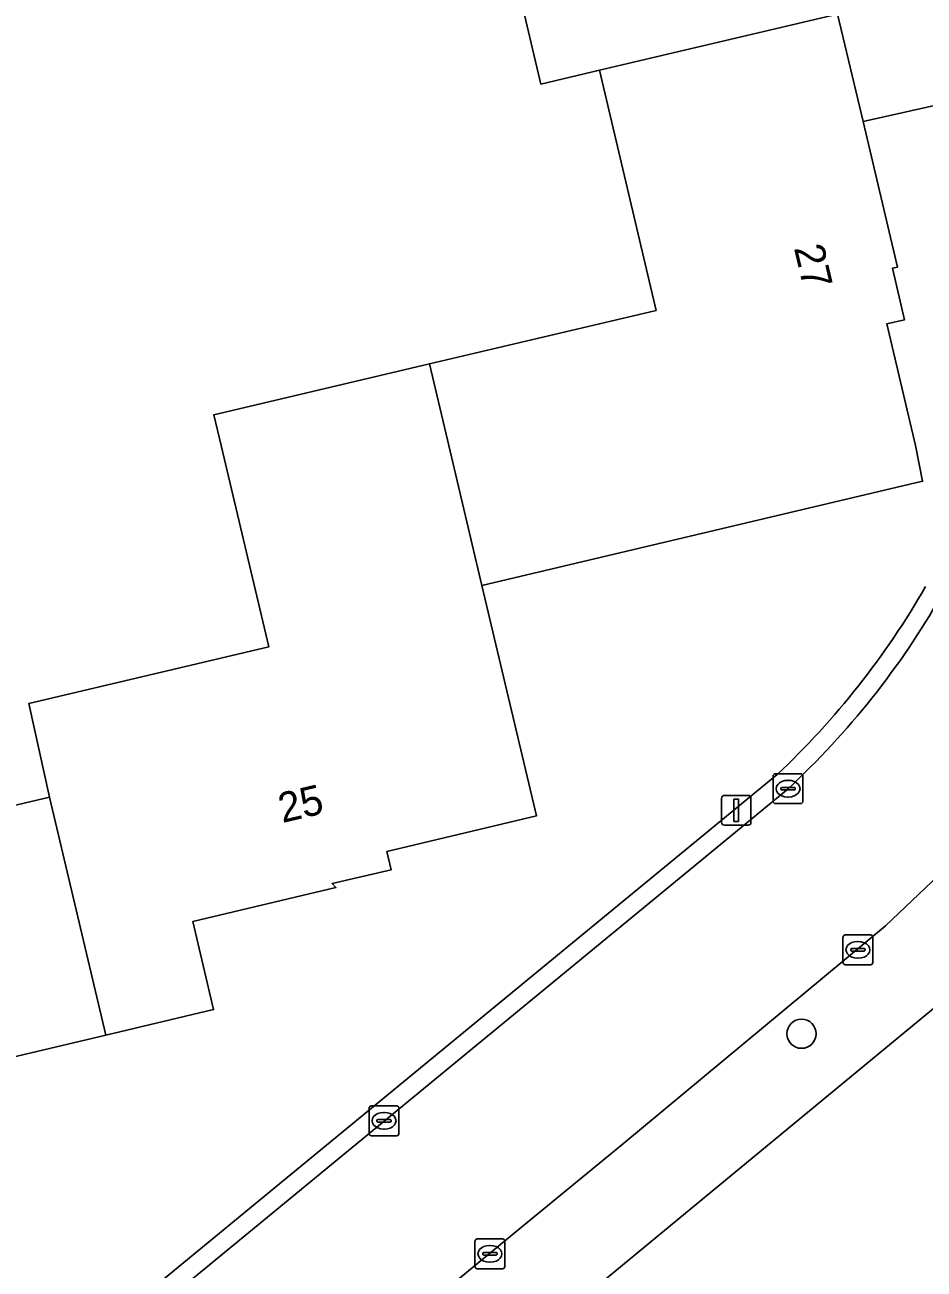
# Model space of a CAD drawing. Extents: x 157648 to 158502, y 379212 to 380938.
# Drawn here: x 158201.57 to 158231.74, y 380472.37 to 380514.11 of the extents above; entities that cross this region are included whole.
import ezdxf

# ---------------------------------------------------------------- set-up
doc = ezdxf.new("R2010")
doc.units = 0
for name, color, linetype in [('IMGEO_Boom', 7, 'Continuous'), ('IMGEO_Erf', 7, 'Continuous'), ('IMGEO_Kolk', 7, 'Continuous'), ('IMGEO_Lichtmast', 7, 'Continuous'), ('IMGEO_Pand', 7, 'Continuous'), ('IMGEO_Pand_nummerreeks', 7, 'Continuous'), ('IMGEO_Rijbaan_lokaal_open', 7, 'Continuous'), ('IMGEO_Voetpad_open', 7, 'Continuous')]:
    doc.layers.add(name, color=color, linetype=linetype)

msp = doc.modelspace()

# ---------------------------------------------------------------- linework, layer by layer
at = {"layer": 'IMGEO_Boom'}
msp.add_circle((158227.632, 380480.266), 0.489, dxfattribs=at)
at = {"layer": 'IMGEO_Erf'}
for points in [[(158207.911, 380501.03), (158215.154, 380502.738), (158222.749, 380504.529), (158220.849, 380512.586), (158218.887, 380512.123), (158216.994, 380520.152), (158208.234, 380518.086), (158206.561, 380525.179), (158222.48, 380528.933), (158223.648, 380523.983), (158224.253, 380524.126), (158224.748, 380522.028), (158224.955, 380522.077), (158226.095, 380517.285), (158228.061, 380517.741), (158218.496, 380557.919), (158216.938, 380564.64), (158206.036, 380574.234), (158181.237, 380547.104), (158161.46, 380525.323), (158161.459, 380525.322)], [(158234.589, 380500.786), (158239.414, 380511.303), (158237.435, 380512.602), (158229.701, 380510.871), (158230.849, 380505.985), (158230.682, 380505.946), (158231.09, 380504.219), (158230.488, 380504.077), (158231.45, 380500), (158231.694, 380498.797), (158216.91, 380495.301), (158218.736, 380487.571), (158213.719, 380486.384), (158213.864, 380485.77), (158211.883, 380485.301), (158212.009, 380485.167), (158207.204, 380484.03), (158207.903, 380481.075), (158204.29, 380480.221), (158196.055, 380478.273)], [(158194.591, 380486.356), (158202.404, 380488.204), (158201.707, 380491.345), (158209.759, 380493.249), (158208.154, 380500), (158207.911, 380501.03)], [(158232.056, 380481.111), (158195.106, 380450.632), (158202.56, 380420.525), (158204.989, 380417.99), (158263.809, 380475.249), (158259.752, 380491.953)], [(158184.789, 380454.483), (158187.303, 380456.485), (158226.813, 380488.959)]]:
    msp.add_lwpolyline(points, dxfattribs=at)
msp.add_arc((158207.926, 380508.996), 27.535, 313.3084, 330.0912, dxfattribs=at)
at = {"layer": 'IMGEO_Kolk'}
for p, q in [((158226.678, 380488.061), (158226.678, 380488.913)), ((158226.753, 380488.987), (158227.605, 380488.987)), ((158227.166, 380488.767), (158227.191, 380488.767)), ((158227.679, 380488.913), (158227.679, 380488.061)), ((158226.937, 380488.481), (158226.937, 380488.493)), ((158227.375, 380488.444), (158226.977, 380488.444)), ((158226.98, 380488.53), (158227.378, 380488.53)), ((158227.421, 380488.493), (158227.421, 380488.481)), ((158227.605, 380487.987), (158226.753, 380487.987)), ((158227.189, 380488.207), (158227.164, 380488.207)), ((158229.022, 380482.654), (158229.022, 380483.506)), ((158229.097, 380483.58), (158229.949, 380483.58)), ((158229.51, 380483.36), (158229.535, 380483.36)), ((158230.023, 380483.506), (158230.023, 380482.654)), ((158229.281, 380483.074), (158229.281, 380483.086)), ((158229.719, 380483.037), (158229.321, 380483.037)), ((158229.324, 380483.123), (158229.722, 380483.123)), ((158229.765, 380483.086), (158229.765, 380483.074)), ((158229.949, 380482.58), (158229.097, 380482.58)), ((158229.533, 380482.8), (158229.508, 380482.8)), ((158213.123, 380476.921), (158213.123, 380477.773)), ((158213.198, 380477.847), (158214.05, 380477.847)), ((158213.611, 380477.627), (158213.636, 380477.627)), ((158214.124, 380477.773), (158214.124, 380476.921)), ((158213.382, 380477.341), (158213.382, 380477.353)), ((158213.82, 380477.304), (158213.422, 380477.304)), ((158213.425, 380477.39), (158213.823, 380477.39)), ((158213.634, 380477.067), (158213.609, 380477.067)), ((158213.866, 380477.353), (158213.866, 380477.341)), ((158214.05, 380476.847), (158213.198, 380476.847)), ((158216.675, 380472.457), (158216.675, 380473.309)), ((158216.75, 380473.383), (158217.602, 380473.383)), ((158217.676, 380473.309), (158217.676, 380472.457)), ((158216.934, 380472.877), (158216.934, 380472.889)), ((158216.977, 380472.926), (158217.375, 380472.926)), ((158217.163, 380473.163), (158217.188, 380473.163)), ((158217.418, 380472.889), (158217.418, 380472.877)), ((158217.372, 380472.84), (158216.974, 380472.84)), ((158217.186, 380472.603), (158217.161, 380472.603)), ((158217.602, 380472.383), (158216.75, 380472.383))]:
    msp.add_line(p, q, dxfattribs=at)
for points in [[(158226.678, 380488.061), (158226.678, 380488.913)], [(158226.753, 380488.987), (158227.605, 380488.987)], [(158227.679, 380488.913), (158227.679, 380488.061)], [(158227.605, 380487.987), (158226.753, 380487.987)], [(158229.022, 380482.654), (158229.022, 380483.506)], [(158229.097, 380483.58), (158229.949, 380483.58)], [(158230.023, 380483.506), (158230.023, 380482.654)], [(158229.949, 380482.58), (158229.097, 380482.58)], [(158213.123, 380476.921), (158213.123, 380477.773)], [(158213.198, 380477.847), (158214.05, 380477.847)], [(158214.124, 380477.773), (158214.124, 380476.921)], [(158214.05, 380476.847), (158213.198, 380476.847)], [(158216.675, 380472.457), (158216.675, 380473.309)], [(158216.75, 380473.383), (158217.602, 380473.383)], [(158217.676, 380473.309), (158217.676, 380472.457)], [(158217.602, 380472.383), (158216.75, 380472.383)]]:
    msp.add_lwpolyline(points, dxfattribs=at)
for centre, radius, start, end in [((158226.755, 380488.911), 0.0765, 91.552, 178.448), ((158226.755, 380488.911), 0.0765, 91.552, 178.448), ((158227.603, 380488.911), 0.0765, 1.552, 88.448), ((158227.603, 380488.911), 0.0765, 1.552, 88.448), ((158226.977, 380488.49), 0.0403, 85.8775, 175.7526), ((158226.974, 380488.48), 0.0366, 178.938, 274.7102), ((158227.378, 380488.487), 0.043, 264.8664, 352.4533), ((158227.382, 380488.492), 0.0386, 1.7309, 96.639), ((158226.755, 380488.063), 0.0765, 181.552, 268.448), ((158226.755, 380488.063), 0.0765, 181.552, 268.448), ((158227.603, 380488.063), 0.0765, 271.552, 358.448), ((158227.603, 380488.063), 0.0765, 271.552, 358.448), ((158229.099, 380483.504), 0.0765, 91.552, 178.448), ((158229.099, 380483.504), 0.0765, 91.552, 178.448), ((158229.947, 380483.504), 0.0765, 1.552, 88.448), ((158229.947, 380483.504), 0.0765, 1.552, 88.448), ((158229.321, 380483.083), 0.0403, 85.8775, 175.7526), ((158229.318, 380483.073), 0.0366, 178.938, 274.7102), ((158229.722, 380483.08), 0.043, 264.8664, 352.4533), ((158229.726, 380483.085), 0.0386, 1.7309, 96.639), ((158229.099, 380482.656), 0.0765, 181.552, 268.448), ((158229.099, 380482.656), 0.0765, 181.552, 268.448), ((158229.947, 380482.656), 0.0765, 271.552, 358.448), ((158229.947, 380482.656), 0.0765, 271.552, 358.448), ((158213.2, 380477.771), 0.0765, 91.552, 178.448), ((158213.2, 380477.771), 0.0765, 91.552, 178.448), ((158214.048, 380477.771), 0.0765, 1.552, 88.448), ((158214.048, 380477.771), 0.0765, 1.552, 88.448), ((158213.422, 380477.35), 0.0403, 85.8775, 175.7526), ((158213.419, 380477.34), 0.0366, 178.938, 274.7102), ((158213.823, 380477.347), 0.043, 264.8664, 352.4533), ((158213.827, 380477.352), 0.0386, 1.7309, 96.639), ((158213.2, 380476.923), 0.0765, 181.552, 268.448), ((158213.2, 380476.923), 0.0765, 181.552, 268.448), ((158214.048, 380476.923), 0.0765, 271.552, 358.448), ((158214.048, 380476.923), 0.0765, 271.552, 358.448), ((158216.752, 380473.307), 0.0765, 91.552, 178.448), ((158216.752, 380473.307), 0.0765, 91.552, 178.448), ((158217.6, 380473.307), 0.0765, 1.552, 88.448), ((158217.6, 380473.307), 0.0765, 1.552, 88.448), ((158216.974, 380472.886), 0.0403, 85.8775, 175.7526), ((158217.379, 380472.888), 0.0386, 1.7309, 96.639), ((158216.971, 380472.876), 0.0366, 178.938, 274.7102), ((158217.375, 380472.883), 0.043, 264.8664, 352.4533), ((158216.752, 380472.459), 0.0765, 181.552, 268.448), ((158216.752, 380472.459), 0.0765, 181.552, 268.448), ((158217.6, 380472.459), 0.0765, 271.552, 358.448), ((158217.6, 380472.459), 0.0765, 271.552, 358.448)]:
    msp.add_arc(centre, radius, start, end, dxfattribs=at)
for centre, major_axis, ratio, start_param, end_param in [((158227.165, 380488.487), (-0.387, 0.002), 0.722429, 4.712389, 7.853982), ((158227.19, 380488.487), (-0.39, 0.002), 0.717154, 1.570796, 4.712389), ((158229.509, 380483.08), (-0.387, 0.002), 0.722429, 4.712389, 7.853982), ((158229.534, 380483.08), (-0.39, 0.002), 0.717154, 1.570796, 4.712389), ((158213.61, 380477.347), (-0.387, 0.002), 0.722429, 4.712389, 7.853982), ((158213.635, 380477.347), (-0.39, 0.002), 0.717154, 1.570796, 4.712389), ((158217.162, 380472.883), (-0.387, 0.002), 0.722429, 4.712389, 7.853982), ((158217.187, 380472.883), (-0.39, 0.002), 0.717154, 1.570796, 4.712389)]:
    msp.add_ellipse(centre, major_axis=major_axis, ratio=ratio, start_param=start_param, end_param=end_param, dxfattribs=at)
at = {"layer": 'IMGEO_Lichtmast'}
for p, q in [((158224.945, 380487.361), (158224.945, 380488.161)), ((158224.945, 380488.161), (158224.945, 380487.361)), ((158225.045, 380488.261), (158225.835, 380488.261)), ((158225.835, 380488.261), (158225.045, 380488.261)), ((158225.935, 380488.161), (158225.935, 380487.361)), ((158225.935, 380487.361), (158225.935, 380488.161)), ((158225.835, 380487.261), (158225.045, 380487.261)), ((158225.045, 380487.261), (158225.835, 380487.261))]:
    msp.add_line(p, q, dxfattribs=at)
msp.add_lwpolyline([(158225.365, 380488.136), (158225.515, 380488.136), (158225.515, 380487.386), (158225.365, 380487.386), (158225.365, 380488.136)], dxfattribs=at)
for centre, start, end in [((158225.045, 380488.161), 90, 180), ((158225.045, 380488.161), 90, 180), ((158225.835, 380488.161), 0, 90), ((158225.835, 380488.161), 360, 90), ((158225.045, 380487.361), 180, 270), ((158225.045, 380487.361), 180, 270), ((158225.835, 380487.361), 270, 0), ((158225.835, 380487.361), 270, 0)]:
    msp.add_arc(centre, 0.1, start, end, dxfattribs=at)
at = {"layer": 'IMGEO_Pand'}
for points in [[(158220.849, 380512.586), (158228.842, 380514.468), (158228.061, 380517.741), (158226.095, 380517.285), (158224.955, 380522.077), (158224.748, 380522.028), (158224.253, 380524.126), (158223.648, 380523.983), (158222.48, 380528.933), (158206.561, 380525.179), (158208.234, 380518.086), (158216.994, 380520.152), (158218.887, 380512.123)], [(158216.91, 380495.301), (158231.694, 380498.797), (158231.45, 380500), (158230.488, 380504.077), (158231.09, 380504.219), (158230.682, 380505.946), (158230.849, 380505.985), (158229.701, 380510.871), (158228.842, 380514.468), (158220.849, 380512.586), (158222.749, 380504.529), (158215.154, 380502.738), (158215.8, 380500)], [(158204.29, 380480.221), (158207.903, 380481.075), (158207.204, 380484.03), (158212.009, 380485.167), (158211.883, 380485.301), (158213.864, 380485.77), (158213.719, 380486.384), (158218.736, 380487.571), (158216.91, 380495.301), (158215.8, 380500), (158215.154, 380502.738), (158207.911, 380501.03), (158208.154, 380500), (158209.759, 380493.249), (158201.707, 380491.345), (158202.404, 380488.204)], [(158204.29, 380480.221), (158202.404, 380488.204), (158194.591, 380486.356), (158192.751, 380494.135), (158185.578, 380492.438), (158187.991, 380482.236), (158189.142, 380477.37), (158194.048, 380478.53), (158194.161, 380478.051), (158196.004, 380478.487), (158196.055, 380478.273)]]:
    msp.add_lwpolyline(points, close=True, dxfattribs=at)
at = {"layer": 'IMGEO_Rijbaan_lokaal_open'}
for points in [[(158227.179, 380488.487), (158209.588, 380474.011), (158203.743, 380469.21), (158187.689, 380456.02), (158185.161, 380454.009)], [(158194.731, 380454.379), (158197.636, 380456.782), (158206.145, 380463.806), (158209.246, 380466.364), (158218.116, 380473.682), (158221.604, 380476.545), (158230.451, 380483.891), (158233.356, 380486.647)]]:
    msp.add_lwpolyline(points, dxfattribs=at)
msp.add_arc((158208.624, 380508.496), 27.288, 312.8405, 330.2473, dxfattribs=at)
at = {"layer": 'IMGEO_Voetpad_open'}
for points in [[(158228.842, 380514.468), (158229.701, 380510.871), (158237.435, 380512.602), (158239.414, 380511.303), (158239.674, 380511.491), (158242.512, 380517.683)], [(158226.813, 380488.959), (158187.303, 380456.485), (158184.789, 380454.483)], [(158185.161, 380454.009), (158187.689, 380456.02), (158203.743, 380469.21), (158209.588, 380474.011), (158227.179, 380488.487)], [(158233.356, 380486.647), (158230.451, 380483.891), (158221.604, 380476.545), (158218.116, 380473.682), (158209.246, 380466.364), (158206.145, 380463.806), (158197.636, 380456.782), (158194.731, 380454.379), (158190.688, 380451.037), (158189.757, 380450.307), (158191.685, 380447.85), (158192.516, 380448.496), (158195.106, 380450.632), (158232.056, 380481.111)]]:
    msp.add_lwpolyline(points, dxfattribs=at)
for centre, radius, start, end in [((158207.926, 380508.996), 27.535, 313.3084, 330.0912), ((158208.624, 380508.496), 27.288, 312.8405, 330.2473)]:
    msp.add_arc(centre, radius, start, end, dxfattribs=at)

# ---------------------------------------------------------------- texts
at = {"layer": 'IMGEO_Pand_nummerreeks'}
for s, rotation, p in [('27', 283.2683, (158227.373, 380506.628)), ('25', 13.3129, (158210.211, 380487.331))]:
    msp.add_text(s, height=1, rotation=rotation, dxfattribs=at).set_placement(p)

doc.saveas('drawing.dxf')
